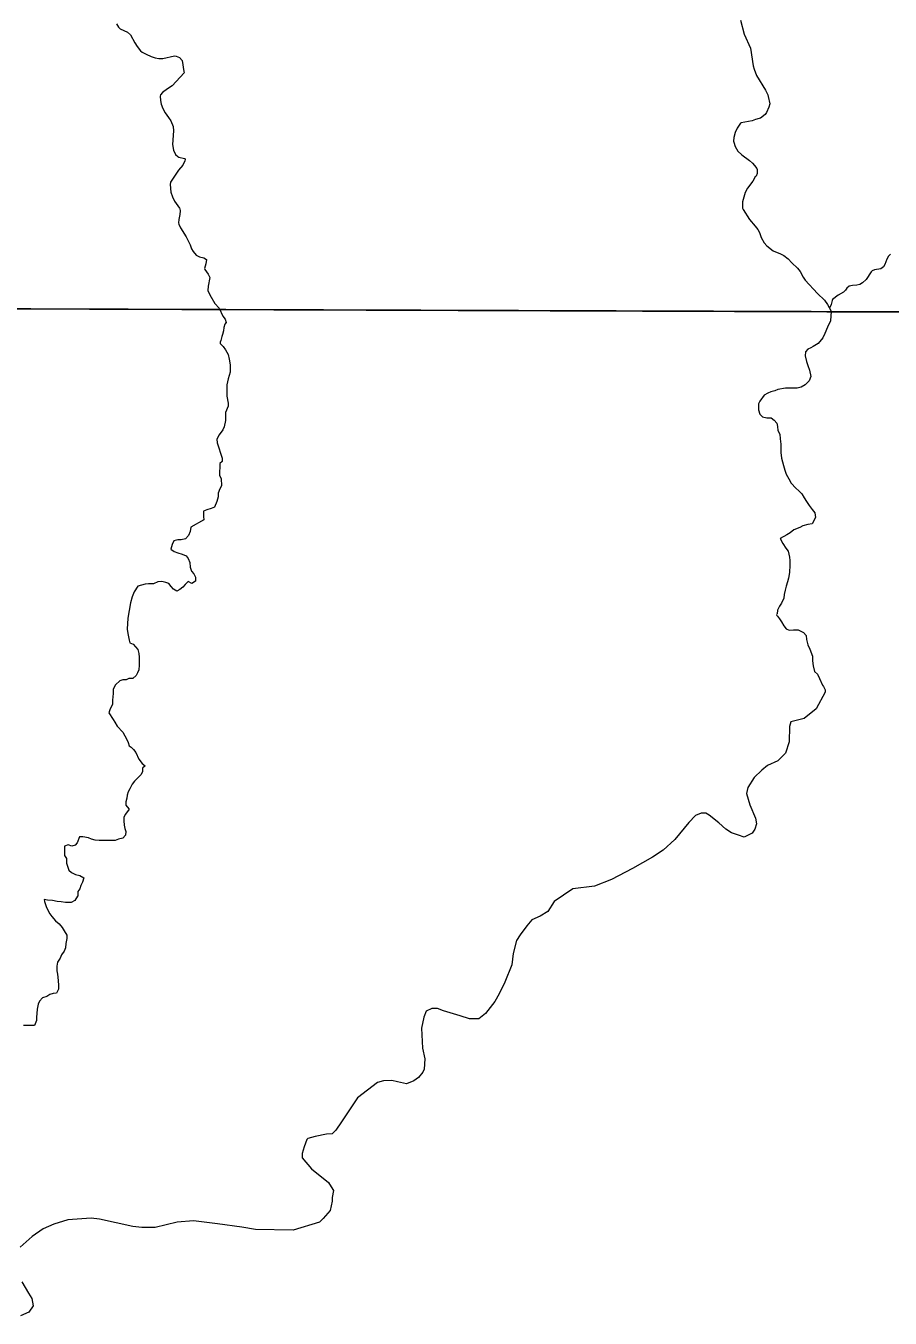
# Model space of a CAD drawing. Extents: x -1643653 to 4543381, y 1624270 to 13878484.
# Drawn here: x 608778 to 611476, y 8906736 to 8910770 of the extents above; entities that cross this region are included whole.
import ezdxf

# ---------------------------------------------------------------- set-up
doc = ezdxf.new("R2010")
doc.units = 0
doc.header["$LTSCALE"] = 200
doc.layers.add('1', color=7, linetype='Continuous', lineweight=13)
doc.layers.add('6', color=7, linetype='Continuous', lineweight=13)

msp = doc.modelspace()

# ---------------------------------------------------------------- linework, layer by layer
at = {"layer": '1', "lineweight": 25}
msp.add_spline([(814781, 9009175.5), (814787.2, 9009173.4), (814796.9, 9009173.4), (814799.4, 9009172.4), (814805.1, 9009174.5), (814805.6, 9009176.5), (814811.7, 9009179.5), (814811.7, 9009179.5), (814801.5, 9009181), (814790.7, 9009181.5), (814784.1, 9009183.1), (814777.4, 9009185.1), (814778.4, 9009175.5)], degree=3, dxfattribs=at)
at = {"layer": '6'}
msp.add_line((574653.9, 8910009.3), (626625.7, 8909822.1), dxfattribs=at)
for points in [[(611008.3, 8910787.2), (611020.4, 8910744.3), (611039.7, 8910700.2), (611048.2, 8910644.8), (611051, 8910634.8), (611058.5, 8910614.7), (611086.6, 8910568.8), (611093.7, 8910555.1), (611095.3, 8910549.7), (611099.8, 8910526.1), (611096.9, 8910515.9), (611089.9, 8910499.1), (611085.6, 8910493.7), (611070.6, 8910482.1), (611066.8, 8910480.3), (611055.6, 8910477.7), (611045.1, 8910473.9), (611011.1, 8910466.8), (611008.7, 8910465.7), (610998, 8910450.3), (610992.4, 8910436.9), (610987.5, 8910421), (610987.1, 8910410.4), (610987.7, 8910406.5), (610992.3, 8910393.3), (611000.7, 8910379.2), (611012.2, 8910367.5), (611036.4, 8910349.4), (611045.6, 8910341.6), (611052.6, 8910334.1), (611059.3, 8910324.5), (611060.3, 8910321.7), (611060.2, 8910308.8)], [(609061.3, 8910776.4), (609067.2, 8910766.1), (609072.2, 8910760.8), (609095.4, 8910750.2), (609105.1, 8910741.9), (609118.6, 8910717.2), (609126.2, 8910705.2), (609136.3, 8910692.2), (609141.4, 8910687.8), (609153.5, 8910681.2), (609169.5, 8910674.4), (609181.5, 8910670.5), (609193.4, 8910668), (609206.1, 8910668.1), (609242.7, 8910675.9), (609247.7, 8910675.1), (609257.8, 8910670.7), (609265.7, 8910661.6), (609271, 8910627), (609272.4, 8910623.1)], [(609272.4, 8910623.1), (609234.7, 8910582.3), (609220.7, 8910573.8), (609204.7, 8910562.3), (609199, 8910554.3), (609197.7, 8910550.6), (609198.1, 8910537), (609201.1, 8910525.1), (609205.5, 8910512.3), (609213.4, 8910498.6), (609223.9, 8910484.2), (609230.7, 8910473), (609238, 8910456.1), (609239.1, 8910442.2), (609235.5, 8910399.6), (609239.2, 8910382.2), (609245.4, 8910368.8), (609252.6, 8910361.7), (609256.2, 8910360), (609273.7, 8910355.5), (609275.3, 8910354.4), (609276, 8910352.4), (609275, 8910348.2), (609268.4, 8910335.1), (609254.4, 8910319.4), (609229.8, 8910282.4), (609228.4, 8910274.3), (609231, 8910250.4), (609235.7, 8910235.9), (609241.9, 8910223.1), (609258, 8910201.2), (609259.2, 8910198.4), (609259.6, 8910192.7), (609258.8, 8910181.5), (609255.4, 8910165.4), (609255.1, 8910155.1), (609256, 8910151), (609261.1, 8910139.1), (609278.7, 8910111.1), (609291.1, 8910086.2), (609295.2, 8910074.2), (609300, 8910066.1), (609310.2, 8910053.7), (609320.2, 8910048.6), (609333.4, 8910045.8), (609342, 8910040.3), (609339.6, 8910027.6), (609335.6, 8910013.1), (609336.8, 8910009.9), (609347.5, 8909995.4), (609352, 8909985), (609346.9, 8909957.9), (609346.1, 8909943.5), (609352, 8909929.9), (609368.5, 8909903.4), (609381.6, 8909888.6), (609393.2, 8909863.9)], [(611060.2, 8910308.8), (611057.4, 8910300.8), (611054.4, 8910298.5), (611046.6, 8910285.5), (611030.9, 8910263.1), (611023.2, 8910249.3), (611015.3, 8910220.4), (611015.2, 8910201.4), (611016.6, 8910197.1), (611036.5, 8910165.9), (611054.7, 8910144.9), (611063.1, 8910133.9), (611067.4, 8910125.4), (611073.2, 8910109.1), (611082, 8910092.9), (611090.8, 8910083), (611110.4, 8910067.4), (611133.8, 8910058.6), (611144, 8910052.7), (611157.5, 8910042.4), (611169.2, 8910030), (611186.3, 8910013.8), (611194.4, 8910003.1), (611204, 8909985.4), (611210.4, 8909975.9), (611248.4, 8909934.7), (611271, 8909913.5), (611280, 8909899.8), (611291.5, 8909879.6), (611289.1, 8909849.2)], [(611476.6, 8910057.3), (611470.3, 8910051.6), (611464.9, 8910041.5), (611458.9, 8910025.1), (611454.3, 8910017.5), (611446.7, 8910011.9), (611427.2, 8910008.8), (611419.5, 8910005.6), (611416.2, 8910001.8), (611400.4, 8909978.5), (611389.7, 8909967.4), (611381, 8909962.9)], [(611381, 8909962.9), (611381, 8909962.9), (611371.6, 8909960.1), (611358.4, 8909959.3), (611348, 8909957.2), (611340.7, 8909950.8), (611336.7, 8909944.5), (611330.4, 8909938.8), (611313.2, 8909928.9), (611296.1, 8909915.8), (611294.6, 8909913.1), (611291.4, 8909900.3), (611286.2, 8909889)], [(609393.2, 8909863.9), (609400.7, 8909854.2), (609403.4, 8909843.7), (609399.8, 8909838.6), (609396.5, 8909828.5), (609394.8, 8909817.8), (609392, 8909806.6), (609389.9, 8909800), (609386.6, 8909787.8), (609385, 8909782.3), (609384.4, 8909778.8)], [(611289.1, 8909849.2), (611279.8, 8909829.9), (611271.5, 8909809.6), (611265.3, 8909796.3), (611251, 8909778.1), (611235.7, 8909768.8), (611228.5, 8909765), (611218.3, 8909761), (611211.3, 8909752.6), (611210, 8909739.7), (611214, 8909722.3), (611219, 8909710.1), (611224, 8909695.8), (611227.9, 8909675.4), (611222.7, 8909662.2), (611210.4, 8909649), (611198.2, 8909641.9), (611184.9, 8909639), (611174.7, 8909639), (611163.5, 8909639.1), (611149.3, 8909639.2), (611124.9, 8909635.3), (611115.7, 8909631.2), (611103.5, 8909627.2), (611094.3, 8909623.2), (611082, 8909617.2), (611068.7, 8909598.9), (611064.5, 8909589.8), (611064.4, 8909571.5), (611068.4, 8909558.2), (611077.5, 8909550), (611090.7, 8909546.9), (611103.9, 8909546.8), (611114, 8909539.6), (611122.1, 8909529.4), (611124.1, 8909519.2), (611125, 8909506.9), (611131, 8909495.7), (611131.9, 8909481.4), (611134.9, 8909464.1), (611134.8, 8909452.9), (611134.7, 8909438.6), (611136.6, 8909420.3), (611142.6, 8909397.8), (611146.5, 8909383.6), (611151.5, 8909370.3), (611159.6, 8909356), (611166.6, 8909342.7), (611181.7, 8909327.3), (611190.8, 8909319.1), (611199.9, 8909308.9), (611206.9, 8909296.6), (611214, 8909285.4), (611223.1, 8909273.1), (611232.1, 8909260.8), (611240.2, 8909249.6), (611243.1, 8909235.3), (611243.1, 8909235.3)], [(609384.4, 8909778.8), (609393.9, 8909769.1), (609401, 8909758.9), (609410, 8909744.6), (609413, 8909729.3), (609415.9, 8909712), (609415.8, 8909701.8), (609415.8, 8909688.6), (609409.5, 8909668.2), (609405.3, 8909649.9), (609405.2, 8909631.6), (609405.1, 8909614.3), (609410, 8909592.8), (609409.9, 8909582.7), (609401.7, 8909563.4), (609401.6, 8909549.1), (609401.5, 8909537.9), (609397.3, 8909518.6), (609393.2, 8909509.4), (609381.8, 8909493.2), (609374.6, 8909480), (609375.6, 8909468.8), (609391.5, 8909420.8), (609391.5, 8909410.7), (609383.3, 8909403.6), (609383.2, 8909393.4), (609383.1, 8909377.1), (609383, 8909366.9), (609388, 8909356.7), (609388.9, 8909334.3), (609383.7, 8909325.1), (609378.6, 8909310.9), (609378.5, 8909299.7), (609374.3, 8909285.5), (609367.1, 8909268.2), (609356.9, 8909263.2), (609343.6, 8909259.2), (609332.4, 8909255.2), (609332.3, 8909238.9), (609334.2, 8909227.7), (609335.1, 8909227)], [(609334.2, 8909227.7), (609293.4, 8909205.5), (609291.3, 8909191.3), (609286.1, 8909179.1), (609276.9, 8909168.9), (609262.6, 8909166), (609252.4, 8909166.1), (609240.2, 8909162.1), (609235, 8909150.9), (609230.9, 8909136.6), (609241, 8909129.4), (609252.2, 8909125.3), (609266.4, 8909121.2), (609278.5, 8909116), (609284.6, 8909107.8), (609290.6, 8909095.5), (609291.5, 8909080.2), (609295.5, 8909068), (609302.6, 8909059.8), (609307.6, 8909049.6), (609307.5, 8909036.4), (609296.2, 8909029.3), (609285.1, 8909035.5), (609275.9, 8909026.4), (609268.7, 8909018.3), (609258.5, 8909010.2), (609249.3, 8909005.2), (609239.2, 8909011.3), (609232.1, 8909020.5), (609225, 8909029.7), (609214.9, 8909032.9), (609202.7, 8909036), (609190.5, 8909035), (609176.2, 8909028), (609161, 8909028.1), (609150.8, 8909027.1), (609139.6, 8909024.2), (609127.3, 8909021.2), (609116.5, 8909003.6), (609109.8, 8908987.9), (609109.8, 8908987.9), (609105.3, 8908969.3), (609096.4, 8908920.9)], [(611243.1, 8909235.3), (611232, 8909216.1), (611218.8, 8909213.2), (611203.5, 8909209.2), (611193.3, 8909204.1), (611174.9, 8909197.1), (611163.7, 8909188), (611153.4, 8909181), (611132.8, 8909169.9), (611132.8, 8909169.9)], [(611132.8, 8909169.8), (611140.8, 8909154.6), (611149.8, 8909140.2), (611156.9, 8909130), (611161.9, 8909111.7), (611162.8, 8909101.5), (611162.7, 8909086.2), (611161.5, 8909063.8), (611158.3, 8909046.5), (611155.2, 8909034.3), (611151.1, 8909021.1), (611147.9, 8909008.9), (611144.8, 8908994.6), (611143.7, 8908983.4), (611136.5, 8908968.2), (611130.3, 8908959.1), (611124.1, 8908945.9), (611123, 8908934.7), (611120.9, 8908932.7)], [(611120.8, 8908930.9), (611124, 8908927.7), (611130, 8908919.5), (611136.1, 8908910.3), (611144.1, 8908897), (611151.2, 8908887.8), (611160.3, 8908883.7), (611173.5, 8908884.6), (611188.8, 8908884.5), (611205, 8908876.3), (611213.1, 8908867.1), (611214, 8908854.8), (611219, 8908838.5), (611225, 8908824.2), (611233, 8908802.8), (611232.9, 8908788.5), (611235.8, 8908772.2), (611239.8, 8908754.9), (611248.8, 8908746.7), (611254.9, 8908733.4), (611264.8, 8908712.2), (611264.8, 8908712.1)], [(609096.4, 8908920.9), (609094.9, 8908887.3), (609096.4, 8908873.2), (609100.8, 8908853.1), (609103, 8908844.7), (609113.1, 8908840.6), (609120.2, 8908831.4), (609128.3, 8908823.2), (609131.2, 8908810.9), (609132.2, 8908799.7), (609132.1, 8908788.5), (609132, 8908774.3), (609130.9, 8908760), (609126.8, 8908750.9), (609122.6, 8908741.8), (609112.4, 8908732.6), (609100.2, 8908732.7), (609091, 8908728.7), (609080.8, 8908728.8), (609071.7, 8908725.8), (609058.3, 8908713.6), (609051.1, 8908699.4), (609051, 8908686.2), (609050, 8908676), (609048.9, 8908665.8), (609048.8, 8908651.6), (609041.6, 8908638.4), (609037.4, 8908626.2), (609050.5, 8908604.7), (609056.5, 8908596.5), (609063.6, 8908584.2), (609080.7, 8908565.8), (609093.8, 8908542.3), (609097.8, 8908533.1), (609100.8, 8908522.9)], [(611264.8, 8908712.2), (611267.8, 8908707.6), (611272.5, 8908697.4), (611273.2, 8908690.4), (611244.6, 8908638.1), (611206.9, 8908607.9), (611166.1, 8908597.7), (611161.7, 8908583.1), (611160.2, 8908534.8), (611148.5, 8908499.8), (611125.2, 8908476.4), (611093.1, 8908461.8), (611075.5, 8908447.2), (611050.7, 8908423.8), (611031.8, 8908393.1), (611027.4, 8908374.1), (611037.6, 8908339), (611055.1, 8908296.7), (611058, 8908279.1), (611053.7, 8908263.1), (611044.9, 8908249.9), (611020.1, 8908238.2), (611002.6, 8908244.1), (610980.7, 8908251.4), (610963.1, 8908263.1), (610941.2, 8908282), (610910.6, 8908306.9), (610900.4, 8908312.7), (610885.8, 8908312.7), (610868.3, 8908305.4), (610847.8, 8908283.5), (610804, 8908230.9), (610767.5, 8908197.3), (610734, 8908175.4), (610671.2, 8908140.3), (610605.5, 8908105.2), (610553, 8908084.8)], [(609100.8, 8908522.9), (609106.8, 8908518.8), (609113.9, 8908511.6), (609122, 8908502.4), (609131, 8908481), (609141.1, 8908467.7), (609150.2, 8908460.5), (609150.5, 8908460.5)], [(609150.2, 8908460.5), (609142, 8908453.4), (609141.9, 8908442.2), (609137.8, 8908433.1), (609127.5, 8908422.9), (609117.3, 8908412.8), (609110.1, 8908402.7), (609102.9, 8908388.4), (609097.7, 8908379.3), (609094.6, 8908369.2), (609093.5, 8908359), (609090.4, 8908347.8), (609090.3, 8908337.6), (609099.4, 8908326.3), (609100.6, 8908325.5)], [(609100.7, 8908325.4), (609089.1, 8908309.1), (609084, 8908300), (609083.9, 8908288.8), (609084.8, 8908275.5), (609086.8, 8908264.3), (609090.8, 8908255.1), (609089.7, 8908243.9), (609080.5, 8908234.8), (609067.2, 8908231.8), (609057, 8908227.8), (609042.8, 8908226.9), (609032.6, 8908226.9), (609020.4, 8908227), (609007.2, 8908227.1), (608995, 8908228.2), (608982.8, 8908231.3), (608973.7, 8908235.4), (608956.4, 8908238.6), (608946.2, 8908238.7), (608938, 8908220.4), (608931.8, 8908212.3), (608921.6, 8908209.3), (608910.5, 8908213.4), (608899.2, 8908209.4), (608899.1, 8908195.2), (608899, 8908180.9), (608905.1, 8908170.7), (608905, 8908156.4), (608909, 8908144.2), (608913, 8908135), (608921, 8908127.8), (608933.2, 8908121.6), (608946.4, 8908118.5), (608959.6, 8908110.3), (608955.4, 8908097.1), (608950.3, 8908086.9), (608947.1, 8908076.7), (608941, 8908068.6), (608940.9, 8908053.6)], [(610553, 8908084.8), (610485.8, 8908076), (610427.4, 8908036.6), (610407, 8908005.9), (610383.6, 8907991.2), (610357.4, 8907979.6), (610341.3, 8907960.6), (610320.9, 8907932.8), (610309.2, 8907915.3), (610299, 8907874.3), (610294.6, 8907839.3), (610272.7, 8907785.2), (610255.2, 8907748.7), (610242, 8907725.3), (610212.8, 8907687.3), (610192.4, 8907671.2), (610163.2, 8907671.2), (610134, 8907680), (610081.5, 8907696.1), (610062.5, 8907703.4), (610045, 8907703.4), (610027.5, 8907694.6), (610020.2, 8907675.6), (610012.9, 8907642), (610015.8, 8907579.2), (610023.1, 8907545.6), (610021.6, 8907513.4), (610017.2, 8907504.6), (610004.1, 8907487.1), (609989.5, 8907476.9), (609966.2, 8907468.1), (609938.4, 8907473.9), (609920.9, 8907478.3), (609894.6, 8907476.9), (609875.6, 8907472.5), (609812.9, 8907424.3), (609763.2, 8907349.7), (609745.7, 8907323.4), (609734.1, 8907311.8), (609716.5, 8907310.3), (609681.5, 8907303), (609658.1, 8907297.1), (609655.2, 8907294.2), (609646.5, 8907270.8), (609640.6, 8907250.4), (609640.6, 8907237.2), (609669.8, 8907202.2), (609722.4, 8907159.8), (609731.1, 8907146.6), (609738.4, 8907134.9), (609734.1, 8907113), (609734.1, 8907101.3), (609728.2, 8907072.1), (609706.3, 8907047.2), (609694.6, 8907035.6), (609612.9, 8907010.7), (609494.7, 8907013.6), (609452.3, 8907020.9), (609376.2, 8907030.4), (609302, 8907039.9), (609250.9, 8907035.6), (609182.3, 8907019.5), (609139.9, 8907019.5), (609112.2, 8907022.4), (609008.6, 8907045.8)], [(608835.2, 8908043.4), (608835.2, 8908043.2), (608836.5, 8908036.6), (608841.4, 8908021.3), (608848.5, 8908008), (608853.5, 8907998.8), (608859.5, 8907989.6), (608870.6, 8907976.3), (608882.8, 8907967.1), (608891.8, 8907955.8), (608897.9, 8907945.6), (608905.9, 8907932.3), (608905.8, 8907921.1), (608902.7, 8907905.8), (608901.6, 8907892.6), (608898.4, 8907882.4), (608889.2, 8907870.3), (608885.1, 8907860.1), (608876.8, 8907847.9), (608874.7, 8907834.7), (608874.6, 8907820.4), (608876.6, 8907810.3), (608879.5, 8907789.9), (608880.4, 8907774.6), (608880.3, 8907763.4), (608874.1, 8907751.2), (608864, 8907750.2), (608852.8, 8907746.2), (608843.6, 8907740.2), (608830.3, 8907736.2), (608821.1, 8907726.1)], [(608939.6, 8908053.7), (608931.6, 8908040.2), (608919.4, 8908034.1), (608902.1, 8908034.2), (608888.9, 8908036.3), (608875.7, 8908037.4), (608861.4, 8908039.6), (608846.2, 8908040.7), (608835.2, 8908043.2), (608835.2, 8908043.2)], [(608821.1, 8907726.1), (608816.9, 8907716.9), (608813.8, 8907700.7), (608812.7, 8907687.4), (608811.6, 8907676.2), (608811.5, 8907665), (608805.3, 8907649.8), (608770.7, 8907650)], [(609008.6, 8907045.8), (608982.3, 8907048.7), (608909.3, 8907042.9), (608865.5, 8907029.7), (608831.9, 8907015.1), (608798.4, 8906991.7), (608760.4, 8906958.1)], [(608766.2, 8906850), (608786.7, 8906814.9), (608796.9, 8906797.4), (608801.3, 8906775.4), (608788.1, 8906755), (608761.9, 8906743.3)]]:
    msp.add_lwpolyline(points, dxfattribs=at)
msp.add_lwpolyline([(618535.2, 8909853.3), (607574.3, 8909890.7), (607543.3, 8898835.3), (618504.2, 8898795.8)], close=True, dxfattribs=at)

doc.saveas('drawing.dxf')
